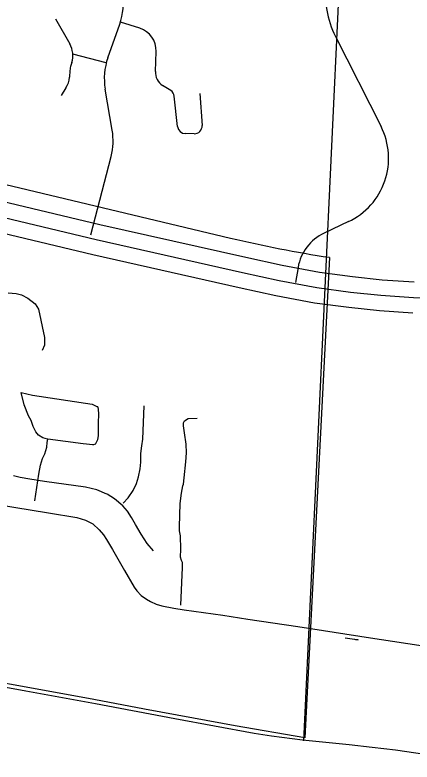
# Model space of a CAD drawing. Extents: x 1219626 to 1426462, y 456797 to 752399.
# Drawn here: x 1368324 to 1370872, y 505810 to 510599 of the extents above; entities that cross this region are included whole.
import ezdxf

# ---------------------------------------------------------------- set-up
doc = ezdxf.new("R2010")
doc.units = 0
for name, color, linetype in [('Cities Incorporated Area', 7, 'Continuous'), ('City Streets', 7, 'Continuous'), ('County Boundary', 7, 'Continuous'), ('County Routes Highway Center Lines', 7, 'Continuous'), ('Islands Coastal', 7, 'Continuous'), ('Local Roads Paved', 7, 'Continuous'), ('US Route Divided Highway Outline and Fill', 7, 'Continuous'), ('US Routes Highway Center Lines', 7, 'Continuous')]:
    doc.layers.add(name, color=color, linetype=linetype)

msp = doc.modelspace()

# ---------------------------------------------------------------- linework, layer by layer
at = {"layer": 'Cities Incorporated Area'}
for p, q in [((1363783.9, 510578.3), (1369707.5, 509168.6)), ((1370342.1, 509045.1), (1370184.5, 505965.5))]:
    msp.add_line(p, q, dxfattribs=at)
msp.add_lwpolyline([(1370184.5, 505965.5), (1369736, 506041.4), (1369468.9, 506090.7), (1369155.6, 506149.4), (1368829.7, 506210.7), (1368443.7, 506280.9), (1368109.2, 506341.7), (1367622.7, 506434), (1367205.3, 506515.1), (1366691.8, 506576.8), (1366135, 506623.7), (1365502.3, 506720.4), (1364877.3, 506807), (1364209.9, 506884.6), (1363686.5, 506942.6), (1363239.6, 506973.8), (1362819.8, 506987.2), (1362341.4, 507032.7), (1361832.5, 507031.5), (1361499.6, 507048.7), (1361126.8, 507071.1), (1360659.9, 507135.6), (1360229.9, 507214.6), (1359826.3, 507294.4)], dxfattribs=at)
msp.add_arc((1371514.4, 516761.5), 7804.9, 256.6146, 261.36152, dxfattribs=at)
at = {"layer": 'City Streets'}
for p, q in [((1368280.7, 508817.2), (1368332.8, 508812.4)), ((1368332.9, 508812.4), (1368365.6, 508804.7)), ((1368365.8, 508804.6), (1368406.3, 508784.4)), ((1368406.4, 508784.3), (1368454.5, 508747.7)), ((1368454.8, 508747.4), (1368475.9, 508713.9)), ((1368476, 508713.6), (1368514.6, 508532.1)), ((1368514.6, 508531.9), (1368513.7, 508481.9)), ((1368513.6, 508481.5), (1368499.2, 508448.8)), ((1368383.1, 508098.9), (1368364.8, 508178.1)), ((1368364.8, 508178.1), (1368436.3, 508161.7)), ((1368436.4, 508161.6), (1368819.1, 508104.6)), ((1368819.4, 508104.5), (1368854.5, 508087.4)), ((1368412.1, 508029.2), (1368383.2, 508098.7)), ((1368855.1, 508086.7), (1368860.8, 508046.7)), ((1368428.6, 507998.3), (1368412.2, 508029.1)), ((1368860.8, 508046.5), (1368858.9, 507977)), ((1368442.1, 507960.6), (1368428.6, 507998.2)), ((1368458.5, 507926.8), (1368442.1, 507960.5)), ((1368858.9, 507977), (1368858.9, 507903.5)), ((1368474.9, 507905.6), (1368458.6, 507926.6)), ((1368503.9, 507889), (1368475.2, 507905.3)), ((1368534.1, 507880.5), (1368504.1, 507888.9)), ((1368532, 507859), (1368534.8, 507879.4)), ((1368762.2, 507850.3), (1368534.8, 507879.4)), ((1368854.9, 507874.3), (1368841.6, 507848.7)), ((1368858.8, 507903.4), (1368855, 507874.6)), ((1368515.6, 507784.6), (1368528.2, 507828)), ((1368528.2, 507828.1), (1368532, 507859)), ((1368824.8, 507842.6), (1368762.2, 507850.3)), ((1368841.1, 507848.2), (1368825.2, 507842.6)), ((1368501.1, 507754.6), (1368515.6, 507784.5)), ((1368487.6, 507712.1), (1368501.1, 507754.5)), ((1368476.9, 507655), (1368487.6, 507712)), ((1368357, 507633.7), (1368314.6, 507643.4)), ((1368418.9, 507624), (1368357.1, 507633.7)), ((1368514.6, 507608.6), (1368418.9, 507624)), ((1368452.8, 507483.8), (1368476.9, 507655)), ((1368776.6, 507572.8), (1368514.7, 507608.6)), ((1368850.1, 507555.4), (1368776.7, 507572.8)), ((1368914.9, 507526.4), (1368850.2, 507555.4)), ((1368962.3, 507496.4), (1368915, 507526.4)), ((1369017.3, 507453), (1368962.4, 507496.4)), ((1369047.4, 507417.2), (1369017.5, 507452.8)), ((1369072.5, 507377.5), (1369047.4, 507417.1)), ((1369098.6, 507333), (1369072.6, 507377.5)), ((1369134.4, 507271.2), (1369098.7, 507333)), ((1369173.1, 507211.2), (1369134.4, 507271.1)), ((1369212.7, 507162.8), (1369173.1, 507211.1))]:
    msp.add_line(p, q, dxfattribs=at)
for points in [[(1369018.1, 507468.8), (1369050.2, 507503), (1369082.3, 507549.4), (1369104, 507595.8), (1369117.8, 507639.1), (1369126.9, 507689.9), (1369132.6, 507731.9), (1369132.6, 507786.9), (1369137.8, 507835.9), (1369145.1, 507879.3), (1369153.4, 508093.4)], [(1369387.9, 506816.4), (1369399.1, 507056.1), (1369399.6, 507088.2), (1369393.1, 507100.8), (1369387, 507122), (1369387.9, 507174.9), (1369386.6, 507259), (1369379.6, 507291.1), (1369379.2, 507317.5), (1369385.3, 507467.9), (1369391.8, 507533.8), (1369402.2, 507579.3), (1369405.2, 507591), (1369410, 507630.9), (1369421.3, 507733.2), (1369424.7, 507791.7), (1369421.7, 507848.1), (1369413, 507920.9), (1369405.7, 507965.1), (1369406.5, 507985), (1369413, 507997.2), (1369436.4, 508012.4), (1369493.6, 508013.7)]]:
    msp.add_lwpolyline(points, dxfattribs=at)
for centre, start, end in [((1368332.7, 508811.4), 76.7595, 84.7099), ((1368365.4, 508803.7), 63.4349, 76.7595), ((1368405.8, 508783.5), 52.7652, 63.4349), ((1368453.9, 508746.9), 32.1523, 52.7652), ((1368475, 508713.4), 12.0115, 32.1523), ((1368513.6, 508531.9), 358.8983, 12.0115), ((1368512.7, 508481.9), 336.1941, 358.8983), ((1368436.5, 508162.6), 257.0619, 261.5258), ((1368818.9, 508103.6), 64.0577, 81.5258), ((1368384.1, 508099.1), 193.0456, 202.6199), ((1368854.1, 508086.5), 8.1301, 64.0577), ((1368413.1, 508029.6), 202.6199, 207.9795), ((1368859.8, 508046.5), 358.4089, 8.1301), ((1368427.7, 507997.8), 19.7468, 27.9795), ((1368443, 507960.9), 199.7468, 205.9065), ((1368859.9, 507977), 178.4089, 180), ((1368459.4, 507927.2), 205.9065, 217.6942), ((1368475.7, 507906.2), 217.6942, 240.4612), ((1368504.4, 507889.9), 240.4612, 254.2914), ((1368533.8, 507879.5), 352.2348, 74.2914), ((1368854, 507874.8), 332.5924, 352.4054), ((1368857.9, 507903.5), 352.4054, 0), ((1368527.2, 507828.3), 343.8866, 352.875), ((1368533, 507858.9), 172.2348, 172.875), ((1368762.3, 507851.3), 262.7027, 262.9835), ((1368824.9, 507843.6), 262.9835, 289.44), ((1368840.7, 507849.2), 289.44, 332.5924), ((1368514.7, 507784.9), 334.179, 343.8866), ((1368502, 507754.2), 154.179, 162.3499), ((1368488.5, 507711.8), 162.3499, 169.439), ((1368357.2, 507634.7), 257.1957, 261.1193), ((1368418.8, 507623.1), 80.8195, 81.1193), ((1368477.9, 507654.8), 169.439, 171.9606), ((1368514.8, 507609.6), 260.8195, 262.2254), ((1368776.5, 507571.8), 76.6755, 82.2254), ((1368849.8, 507554.4), 65.879, 76.6755), ((1368914.5, 507525.5), 57.6804, 65.879), ((1368961.7, 507495.6), 51.7098, 57.6804), ((1369016.7, 507452.2), 39.9575, 51.7098), ((1369046.6, 507416.5), 32.3807, 39.9575), ((1369071.7, 507377), 30.4111, 32.3807), ((1369097.8, 507332.5), 30.0333, 30.4111), ((1369135.3, 507271.7), 210.0333, 212.8285), ((1369173.9, 507211.8), 212.8285, 219.3518)]:
    msp.add_arc(centre, 1, start, end, dxfattribs=at)
at = {"layer": 'County Boundary'}
msp.add_line((1372364.3, 552396), (1370175.6, 505945.3), dxfattribs=at)
at = {"layer": 'County Routes Highway Center Lines'}
for p, q in [((1368194.1, 507462.6), (1368539, 507406.8)), ((1368539, 507406.8), (1368721.9, 507376.8)), ((1368721.9, 507376.8), (1368777.2, 507360.7)), ((1368777.2, 507360.7), (1368823.3, 507336)), ((1368823.3, 507336), (1368864.1, 507298.2)), ((1368864.1, 507298.2), (1368893.2, 507265.2)), ((1368893.2, 507265.2), (1368912.1, 507237)), ((1368912.1, 507237), (1368950.4, 507171.5)), ((1368950.4, 507171.5), (1369027.1, 507037.7)), ((1369027.1, 507037.7), (1369090.1, 506930)), ((1369090.1, 506930), (1369105.6, 506906.7)), ((1369105.6, 506906.7), (1369134.8, 506877.1)), ((1369134.8, 506877.1), (1369167.3, 506854.8)), ((1369167.3, 506854.8), (1369194.4, 506837.8)), ((1369194.4, 506837.8), (1369229.4, 506820.8)), ((1369229.4, 506820.8), (1369267.2, 506810.1)), ((1369267.2, 506810.1), (1369343.4, 506796.1)), ((1369343.4, 506796.1), (1369409.3, 506786.4)), ((1369409.3, 506786.4), (1369657.7, 506751.4)), ((1369657.7, 506751.4), (1369817.3, 506726.2)), ((1369817.3, 506726.2), (1370139.4, 506677.7)), ((1370139.4, 506677.7), (1370605.2, 506606.9)), ((1370443.1, 506606.4), (1370503.5, 506597)), ((1370605.2, 506606.9), (1371022.4, 506543.3))]:
    msp.add_line(p, q, dxfattribs=at)
msp.add_arc((1370874, 508968.2), 2400, 261.1178, 261.6746, dxfattribs=at)
at = {"layer": 'Islands Coastal'}
msp.add_lwpolyline([(1371287.3, 505809.6), (1370765.7, 505885), (1370616.9, 505903.6), (1370467.7, 505919.5), (1370169.1, 505950.1), (1369970.7, 505975.4), (1369857.9, 505993.4), (1369349.5, 506087.4), (1368841.6, 506183.1), (1368394.4, 506264.4), (1367947.3, 506345.7)], dxfattribs=at)
at = {"layer": 'Local Roads Paved'}
for p, q in [((1368583.9, 510573.7), (1368675.9, 510413.1)), ((1369125.3, 510513.6), (1369001.1, 510552.9)), ((1368920.4, 510324), (1368996.9, 510540.1)), ((1370380.8, 510461.3), (1370672.8, 509883.6)), ((1369225, 510235.8), (1369229.9, 510364.8)), ((1368910.3, 510291), (1368694.7, 510347)), ((1368689, 510293.7), (1368683.4, 510275.9)), ((1368677, 510241.9), (1368674, 510199.6)), ((1368651.6, 510130.8), (1368621.2, 510082.2)), ((1368948.3, 509859.8), (1368903.2, 510123)), ((1369323.8, 510114.3), (1369271.4, 510147.5)), ((1369367.7, 509882.8), (1369346.8, 510077.4)), ((1369509.8, 510095.7), (1369524.7, 509890.7)), ((1369473.8, 509837.1), (1369416.4, 509838.2)), ((1368811.7, 509189.8), (1368941.4, 509692.4)), ((1370463.7, 509273.8), (1370307.6, 509200)), ((1370140.5, 508980.9), (1370123.3, 508883.5))]:
    msp.add_line(p, q, dxfattribs=at)
for centre, radius, start, end in [((1370916.2, 510732), 600, 172.7148, 206.8221), ((1368619.8, 510673.6), 400, 340.5069, 9.4575), ((1369080, 510370.6), 150, 357.7985, 72.435), ((1368545.8, 510338.5), 150, 342.6544, 29.8331), ((1369297.5, 510190.6), 400, 160.5069, 189.7226), ((1368826.6, 510231.2), 150, 162.6544, 175.9165), ((1369324.9, 510232), 100, 177.7985, 237.6391), ((1368524.3, 510210.3), 150, 328.008, 355.9165), ((1369297.1, 510072), 50, 6.1291, 57.6391), ((1369417.4, 509888.2), 50, 186.1291, 268.8977), ((1369474.8, 509887.1), 50, 268.8977, 4.1575), ((1370271.3, 509680.6), 450, 295.3244, 26.8221), ((1368554, 509792.3), 400, 345.5401, 9.7226), ((1370435.9, 508928.8), 300, 115.3244, 169.9856)]:
    msp.add_arc(centre, radius, start, end, dxfattribs=at)
at = {"layer": 'US Route Divided Highway Outline and Fill'}
for points in [[(1360223.6, 510160.2), (1361673.6, 510416.7), (1362201, 510511.5), (1362406.5, 510542.5), (1362519.8, 510554.9), (1362776.2, 510569.4), (1362954.1, 510566.1), (1363132.8, 510558.4), (1363287, 510547.2), (1363488.7, 510521.4), (1363748.3, 510470.4), (1364146.7, 510375.4), (1365083.8, 510156.9), (1366504.5, 509815.6), (1367561, 509567.8), (1368868.1, 509255.9), (1369806.3, 509045.3), (1370038.3, 508994.6), (1370277.6, 508949.7), (1370488.9, 508921.9), (1370680.3, 508901.6), (1370884.8, 508887.8)], [(1370875.9, 508687.9), (1370663, 508702.3), (1370465.3, 508723.3), (1370246.1, 508752.1), (1369998.5, 508798.5), (1369763.1, 508850), (1368823, 509061.1), (1367514.9, 509373.2), (1366458.3, 509621), (1365037.7, 509962.3), (1364100.8, 510180.8), (1363705.8, 510274.9), (1363456.7, 510323.9), (1363267.1, 510348.1), (1363121.3, 510358.7), (1362947.8, 510366.2), (1362780, 510369.3), (1362536.4, 510355.6), (1362432.3, 510344.1), (1362233.5, 510314.2), (1361708.7, 510219.9), (1360258.7, 509963.3)]]:
    msp.add_lwpolyline(points, dxfattribs=at)
at = {"layer": 'US Routes Highway Center Lines'}
msp.add_lwpolyline([(1368155.3, 509323.2), (1368845.6, 509158.5), (1369784.7, 508947.6), (1370018.4, 508896.6), (1370261.9, 508850.9), (1370477.1, 508822.6), (1370671.7, 508802), (1370880.4, 508787.9), (1371226, 508780.2), (1372386.9, 508729.2), (1372924.9, 508712.5)], dxfattribs=at)

doc.saveas('drawing.dxf')
